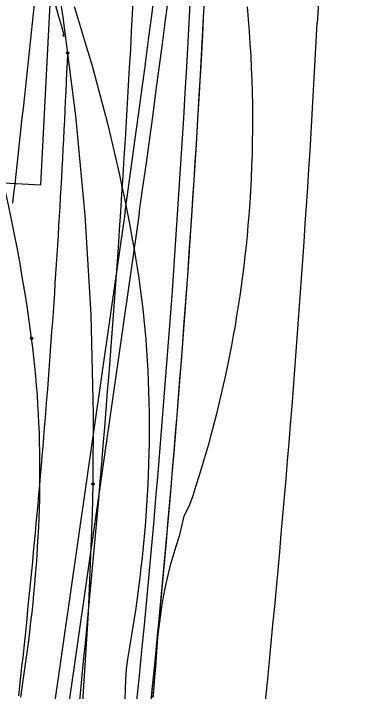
# Model space of a CAD drawing. Extents: x -14 to 1565148, y -25 to 642856.
# Drawn here: x 1564819.02 to 1564831.31, y 636248.55 to 636272.39 of the extents above; entities that cross this region are included whole.
import ezdxf

# ---------------------------------------------------------------- set-up
doc = ezdxf.new("R2010")
doc.units = 0
for name, color, linetype in [('DR_P_Drainage_Area', 7, 'Continuous'), ('MT_P_Cells', 7, 'Continuous'), ('MT_P_Drums', 7, 'Continuous'), ('PF_P_Grade_Line', 7, 'Continuous'), ('PV_P_Curb', 7, 'Continuous'), ('PV_P_EOP', 7, 'Continuous'), ('PV_X_EOP', 7, 'Continuous'), ('SC_Shading2', 7, 'Continuous')]:
    doc.layers.add(name, color=color, linetype=linetype)

msp = doc.modelspace()

# ---------------------------------------------------------------- linework, layer by layer
at = {"layer": 'DR_P_Drainage_Area'}
for p, q in [((1564822.934, 636265.423), (1564816.565, 636220.983)), ((1564823.429, 636265.352), (1564817.06, 636220.912))]:
    msp.add_line(p, q, dxfattribs=at)
for radius in [502, 502.5]:
    msp.add_arc((1564326.01, 636336.632), radius, 351.84508, 358.12168, dxfattribs=at)
at = {"layer": 'MT_P_Cells'}
msp.add_lwpolyline([(1564818.993, 636265.725), (1564819.03, 636266.058), (1564819.067, 636266.391), (1564819.104, 636266.724), (1564819.141, 636267.057), (1564819.177, 636267.39), (1564819.214, 636267.723), (1564819.25, 636268.056), (1564819.287, 636268.388), (1564819.323, 636268.721), (1564819.359, 636269.054), (1564819.395, 636269.387), (1564819.431, 636269.72), (1564819.466, 636270.053), (1564819.502, 636270.386), (1564819.537, 636270.719), (1564819.573, 636271.052), (1564819.608, 636271.385), (1564819.643, 636271.718), (1564819.678, 636272.052), (1564819.713, 636272.385), (1564819.747, 636272.718)], dxfattribs=at)
at = {"layer": 'MT_P_Drums'}
for p, q in [((1564819.976, 636266.368), (1564821.842, 636302.319)), ((1564811.986, 636266.782), (1564819.976, 636266.368))]:
    msp.add_line(p, q, dxfattribs=at)
at = {"layer": 'PF_P_Grade_Line'}
for points in [[(1564820.796, 636271.625), (1564820.699, 636271.971), (1564820.599, 636272.316), (1564820.496, 636272.66)], [(1564819.201, 636248.396), (1564819.238, 636248.732), (1564819.275, 636249.068), (1564819.311, 636249.405), (1564819.347, 636249.741), (1564819.383, 636250.078), (1564819.418, 636250.415), (1564819.453, 636250.751), (1564819.488, 636251.088), (1564819.522, 636251.425), (1564819.556, 636251.762), (1564819.589, 636252.098), (1564819.623, 636252.435), (1564819.656, 636252.772), (1564819.688, 636253.109), (1564819.72, 636253.446), (1564819.752, 636253.783), (1564819.784, 636254.12), (1564819.815, 636254.457), (1564819.846, 636254.794), (1564819.876, 636255.131), (1564819.906, 636255.468), (1564819.936, 636255.805), (1564819.966, 636256.142), (1564819.995, 636256.48), (1564820.024, 636256.817), (1564820.052, 636257.154), (1564820.08, 636257.492), (1564820.108, 636257.829), (1564820.135, 636258.166), (1564820.162, 636258.504), (1564820.189, 636258.841), (1564820.215, 636259.179), (1564820.241, 636259.516), (1564820.267, 636259.853), (1564820.292, 636260.191), (1564820.317, 636260.529), (1564820.342, 636260.866), (1564820.366, 636261.204), (1564820.39, 636261.541), (1564820.414, 636261.879), (1564820.437, 636262.217), (1564820.46, 636262.554), (1564820.483, 636262.892), (1564820.505, 636263.23), (1564820.527, 636263.568), (1564820.548, 636263.905), (1564820.57, 636264.243), (1564820.59, 636264.581), (1564820.611, 636264.919), (1564820.631, 636265.257), (1564820.651, 636265.595), (1564820.67, 636265.933), (1564820.689, 636266.271), (1564820.708, 636266.609), (1564820.727, 636266.947), (1564820.745, 636267.285), (1564820.762, 636267.623), (1564820.78, 636267.961), (1564820.797, 636268.299), (1564820.813, 636268.637), (1564820.83, 636268.975), (1564820.846, 636269.313), (1564820.862, 636269.651), (1564820.877, 636269.989), (1564820.892, 636270.327), (1564820.906, 636270.665), (1564820.921, 636271.004)]]:
    msp.add_lwpolyline(points, dxfattribs=at)
for centre in [(1564820.796, 636271.625), (1564820.921, 636271.004)]:
    msp.add_circle(centre, 0.0417, dxfattribs=at)
at = {"layer": 'PV_P_Curb'}
for points in [[(1564821.812, 636255.845), (1564821.825, 636258.305), (1564821.741, 636261.806), (1564821.536, 636265.302), (1564821.209, 636268.789), (1564820.761, 636272.263), (1564820.657, 636272.956)], [(1564821.141, 636272.64), (1564821.251, 636272.292), (1564821.36, 636271.944), (1564821.467, 636271.596), (1564821.571, 636271.247), (1564821.674, 636270.897), (1564821.774, 636270.546), (1564821.873, 636270.196), (1564821.97, 636269.844), (1564822.064, 636269.492), (1564822.157, 636269.14), (1564822.247, 636268.787), (1564822.336, 636268.433), (1564822.422, 636268.079), (1564822.507, 636267.725), (1564822.589, 636267.37), (1564822.669, 636267.015), (1564822.748, 636266.659), (1564822.824, 636266.303), (1564822.898, 636265.947), (1564822.971, 636265.59), (1564823.041, 636265.233), (1564823.109, 636264.875), (1564823.175, 636264.517), (1564823.239, 636264.159), (1564823.301, 636263.8), (1564823.359, 636263.441), (1564823.414, 636263.081), (1564823.464, 636262.72), (1564823.511, 636262.359), (1564823.554, 636261.997), (1564823.593, 636261.635), (1564823.628, 636261.272), (1564823.66, 636260.909), (1564823.688, 636260.546), (1564823.712, 636260.182), (1564823.732, 636259.819), (1564823.749, 636259.454), (1564823.763, 636259.09), (1564823.773, 636258.726), (1564823.779, 636258.361), (1564823.782, 636257.997), (1564823.782, 636257.632), (1564823.778, 636257.268), (1564823.771, 636256.903), (1564823.761, 636256.539), (1564823.748, 636256.175), (1564823.731, 636255.811), (1564823.712, 636255.447), (1564823.689, 636255.084), (1564823.663, 636254.72), (1564823.635, 636254.357), (1564823.603, 636253.995), (1564823.569, 636253.633), (1564823.532, 636253.271), (1564823.492, 636252.91), (1564823.449, 636252.549), (1564823.404, 636252.188), (1564823.357, 636251.828), (1564823.307, 636251.469), (1564823.254, 636251.11), (1564823.199, 636250.751), (1564823.142, 636250.393), (1564823.082, 636250.036), (1564823.025, 636249.68), (1564822.969, 636249.324), (1564822.952, 636248.969), (1564822.94, 636248.614), (1564822.926, 636248.259)], [(1564827.221, 636272.621), (1564827.26, 636272.192), (1564827.294, 636271.763), (1564827.324, 636271.333), (1564827.349, 636270.903), (1564827.371, 636270.472), (1564827.387, 636270.041), (1564827.4, 636269.61), (1564827.408, 636269.178), (1564827.412, 636268.746), (1564827.411, 636268.314), (1564827.406, 636267.882), (1564827.396, 636267.45), (1564827.383, 636267.018), (1564827.364, 636266.587), (1564827.342, 636266.156), (1564827.314, 636265.725), (1564827.283, 636265.295), (1564827.253, 636264.934), (1564827.22, 636264.575), (1564827.185, 636264.218), (1564827.147, 636263.864), (1564827.105, 636263.509), (1564827.061, 636263.158), (1564827.014, 636262.805), (1564826.965, 636262.457), (1564826.911, 636262.105), (1564826.856, 636261.759), (1564826.798, 636261.408), (1564826.736, 636261.062), (1564826.671, 636260.711), (1564826.604, 636260.365), (1564826.533, 636260.014), (1564826.46, 636259.667), (1564826.382, 636259.314), (1564826.302, 636258.966), (1564826.218, 636258.612), (1564826.132, 636258.263), (1564826.041, 636257.907), (1564825.948, 636257.557), (1564825.85, 636257.2), (1564825.75, 636256.848), (1564825.646, 636256.491), (1564825.538, 636256.137), (1564825.426, 636255.78), (1564825.312, 636255.426), (1564825.191, 636255.068), (1564825.005, 636254.715), (1564824.913, 636254.358), (1564824.832, 636254.003), (1564824.718, 636253.647), (1564824.611, 636253.293), (1564824.512, 636252.938), (1564824.423, 636252.584), (1564824.343, 636252.23), (1564824.273, 636251.876), (1564824.214, 636251.522), (1564824.166, 636251.168), (1564824.118, 636250.814), (1564824.078, 636250.46), (1564824.053, 636250.106), (1564824.026, 636249.752), (1564823.998, 636249.398), (1564823.97, 636249.044), (1564823.94, 636248.691), (1564823.908, 636248.338)], [(1564819.267, 636248.348), (1564819.318, 636248.677), (1564819.368, 636249.007), (1564819.416, 636249.337), (1564819.462, 636249.667), (1564819.506, 636249.997), (1564819.549, 636250.328), (1564819.589, 636250.659), (1564819.628, 636250.99), (1564819.665, 636251.321), (1564819.699, 636251.653), (1564819.732, 636251.984), (1564819.762, 636252.316), (1564819.791, 636252.648), (1564819.817, 636252.981), (1564819.841, 636253.313), (1564819.862, 636253.646), (1564819.881, 636253.979), (1564819.898, 636254.311), (1564819.912, 636254.644), (1564819.924, 636254.978), (1564819.933, 636255.311), (1564819.939, 636255.644), (1564819.943, 636255.977), (1564819.944, 636256.311), (1564819.943, 636256.644), (1564819.938, 636256.977), (1564819.931, 636257.311), (1564819.921, 636257.644), (1564819.908, 636257.977), (1564819.892, 636258.31), (1564819.873, 636258.643), (1564819.851, 636258.975), (1564819.825, 636259.308), (1564819.797, 636259.64), (1564819.765, 636259.972), (1564819.73, 636260.303), (1564819.692, 636260.634), (1564819.65, 636260.965)], [(1564821.111, 636244.34), (1564821.427, 636247.813), (1564821.654, 636251.302), (1564821.789, 636254.796), (1564821.812, 636255.845)]]:
    msp.add_lwpolyline(points, dxfattribs=at)
for centre in [(1564819.65, 636260.965), (1564819.65, 636260.965), (1564821.812, 636255.845), (1564821.812, 636255.845)]:
    msp.add_circle(centre, 0.0417, dxfattribs=at)
msp.add_arc((1564760.333, 636253.08), 59.839, 7.57218, 39.87786, dxfattribs=at)
at = {"layer": 'PV_P_EOP'}
for p, q in [((1564825.197, 636272.283), (1564827.827, 636322.305)), ((1564825.696, 636272.257), (1564827.462, 636305.843))]:
    msp.add_line(p, q, dxfattribs=at)
for radius in [502, 502.5]:
    msp.add_arc((1564323.889, 636298.643), radius, 353.72367, 356.99004, dxfattribs=at)
at = {"layer": 'PV_X_EOP'}
msp.add_line((1564823.2, 636272.388), (1564825.83, 636322.41), dxfattribs=at)
msp.add_arc((1564323.889, 636298.643), 500, 352.33607, 356.99004, dxfattribs=at)
at = {"layer": 'SC_Shading2'}
for p, q in [((1564825.696, 636272.257), (1564828.326, 636322.278)), ((1564831.312, 636302.875), (1564829.691, 636272.047))]:
    msp.add_line(p, q, dxfattribs=at)
for radius in [502.5, 506.5]:
    msp.add_arc((1564323.889, 636298.643), radius, 352.33607, 356.99004, dxfattribs=at)

doc.saveas('drawing.dxf')
